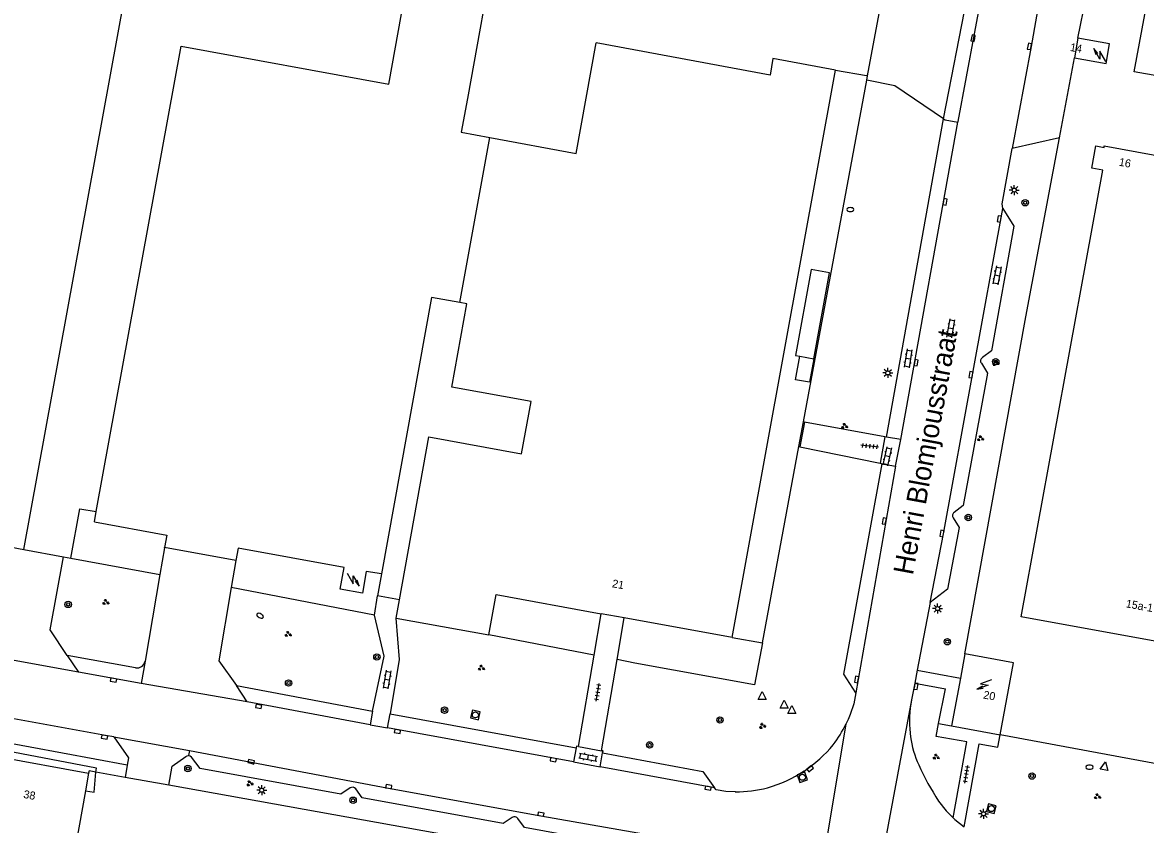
# Model space of a CAD drawing. Extents: x 130998 to 133001, y 398999 to 403002.
# Drawn here: x 132061 to 132201.3, y 399287.6 to 399387.8 of the extents above; entities that cross this region are included whole.
import ezdxf

# ---------------------------------------------------------------- set-up
doc = ezdxf.new("R2010")
doc.units = 0
for name, color, linetype in [('gg-afsc-hekwerk', 7, 'Continuous'), ('gg-anno-huisnummerreeks BGT', 7, 'Continuous'), ('gg-anno-openbare ruimte label', 7, 'Continuous'), ('gg-bbg-bijgebouw', 7, 'Continuous'), ('gg-bbg-gedigitaliseerde bebouwing', 7, 'Continuous'), ('gg-bbg-gedigitaliseerde bijgebouw', 7, 'Continuous'), ('gg-bbg-hoofdgebouw', 7, 'Continuous'), ('gg-bbg-luifel en loopbrug', 7, 'Continuous'), ('gg-bbg-tussenscheiding', 7, 'Continuous'), ('gg-knt-verharding', 7, 'Continuous'), ('gg-knt-verharding nz', 7, 'Continuous'), ('gt-grn-groengrens', 7, 'Continuous'), ('gt-grn-weggrens', 7, 'Continuous'), ('gt-symb-boom', 7, 'Continuous'), ('gt-symb-brandkraan', 7, 'Continuous'), ('gt-symb-groenvak', 7, 'Continuous'), ('gt-symb-klinker verharding', 7, 'Continuous'), ('gt-symb-kolk', 7, 'Continuous'), ('gt-symb-lichtmast', 7, 'Continuous'), ('gt-symb-rioolschacht', 7, 'Continuous'), ('gt-symb-tegel verharding', 7, 'Continuous'), ('gt-symb-trafo symbool', 7, 'Continuous'), ('gt-symb-waterafsluiter', 7, 'Continuous')]:
    doc.layers.add(name, color=color, linetype=linetype)

# ---------------------------------------------------------------- blocks, each defined once
blk = doc.blocks.new('gt0-HSP')
at = {"layer": 'gt-symb-trafo symbool'}
for points in [[(0.77, 0.75), (-0.53, 0), (0.47, 0), (-0.83, -0.75)], [(-0.22, -0.24), (-0.83, -0.75), (-0.08, -0.48)]]:
    blk.add_lwpolyline(points, dxfattribs=at)
blk = doc.blocks.new('gt0-KOLK')
at = {"layer": 'gt-symb-kolk'}
blk.add_lwpolyline([(0, 0), (0.37, 0), (0.37, 0.4), (-0.38, 0.4), (-0.38, 0), (0, 0)], dxfattribs=at)
blk = doc.blocks.new('gt0-GRVAK')
at = {"layer": 'gt-symb-groenvak'}
for p, q in [((-0.11, 0.19), (-0.23, 0.24)), ((-0.18, 0.15), (0.09, 0.15)), ((-0.09, 0.21), (-0.16, 0.32)), ((-0.05, 0.21), (-0.05, 0.39)), ((0, 0.21), (0.06, 0.32)), ((0.01, 0.19), (0.13, 0.24)), ((0.26, -0.05), (0.2, 0.06)), ((0.3, -0.05), (0.3, 0.13)), ((0.35, -0.05), (0.41, 0.06)), ((-0.24, -0.23), (-0.36, -0.18)), ((-0.32, -0.26), (-0.05, -0.26)), ((-0.23, -0.21), (-0.29, -0.09)), ((-0.18, -0.2), (-0.18, -0.02)), ((-0.14, -0.21), (-0.07, -0.09)), ((-0.12, -0.23), (0, -0.18)), ((0.24, -0.07), (0.12, -0.02)), ((0.17, -0.11), (0.44, -0.11)), ((0.37, -0.07), (0.49, -0.02))]:
    blk.add_line(p, q, dxfattribs=at)
blk = doc.blocks.new('gt0-BOOM')
at = {"layer": 'gt-symb-boom'}
for radius in [0.4, 0.2]:
    blk.add_circle((0, 0), radius, dxfattribs=at)
blk = doc.blocks.new('gt0-BR')
at = {"layer": 'gt-symb-brandkraan'}
for centre, radius, start, end in [((-0.24, 0), 0.206, 107.5669, 252.4331), ((0.6, -2.66), 3, 106.892, 107.5669), ((0, -0.69), 0.938, 73.108, 106.892), ((-0.6, -2.66), 3, 72.4331, 73.108), ((0.24, 0), 0.206, 287.567, 72.4331), ((0.6, 2.66), 3, 252.4331, 253.108), ((0, 0.69), 0.938, 253.108, 286.8921), ((-0.6, 2.66), 3, 286.8921, 287.567)]:
    blk.add_arc(centre, radius, start, end, dxfattribs=at)
blk = doc.blocks.new('gt0-WAFSL')
at = {"layer": 'gt-symb-waterafsluiter'}
for p, q in [((-0.5, -0.33), (0, 0.67)), ((0, 0.67), (0.5, -0.33)), ((0.5, -0.33), (-0.5, -0.33))]:
    blk.add_line(p, q, dxfattribs=at)
blk = doc.blocks.new('gt0-KL1')
at = {"layer": 'gt-symb-klinker verharding'}
for p, q in [((-1.15, 0.3), (1.15, 0.3)), ((-1, -0.3), (-1, 0.3)), ((-0.5, 0.3), (-0.5, 0.45)), ((0, -0.3), (0, 0.3)), ((0.5, 0.3), (0.5, 0.45)), ((1, -0.3), (1, 0.3)), ((-1.15, -0.3), (1.15, -0.3)), ((-0.5, -0.45), (-0.5, -0.3)), ((0.5, -0.45), (0.5, -0.3))]:
    blk.add_line(p, q, dxfattribs=at)
blk = doc.blocks.new('gt0-LMAST')
at = {"layer": 'gt-symb-lichtmast'}
for p, q in [((-0.18, 0.17), (-0.45, 0.44)), ((-0.01, 0.25), (-0.01, 0.62)), ((0.17, 0.17), (0.44, 0.44)), ((-0.26, 0), (-0.63, 0)), ((-0.18, -0.18), (-0.45, -0.45)), ((-0.01, -0.25), (-0.01, -0.63)), ((0.44, -0.45), (0.17, -0.18)), ((0.24, 0), (0.62, 0))]:
    blk.add_line(p, q, dxfattribs=at)
blk.add_circle((-0.01, 0), 0.25, dxfattribs=at)
blk = doc.blocks.new('gt0-TEG1')
at = {"layer": 'gt-symb-tegel verharding'}
for p, q in [((-1.12, 0), (1.12, 0)), ((-0.9, -0.25), (-0.9, 0.25)), ((-0.45, -0.25), (-0.45, 0.25)), ((0, -0.25), (0, 0.25)), ((0.45, -0.25), (0.45, 0.25)), ((0.9, -0.25), (0.9, 0.25))]:
    blk.add_line(p, q, dxfattribs=at)
blk = doc.blocks.new('gt0-RS')
at = {"layer": 'gt-symb-rioolschacht'}
blk.add_lwpolyline([(-0.5, -0.5), (0.5, -0.5), (0.5, 0.5), (-0.5, 0.5)], close=True, dxfattribs=at)
blk.add_circle((0, 0), 0.375, dxfattribs=at)

msp = doc.modelspace()

# ---------------------------------------------------------------- linework, layer by layer
at = {"layer": 'gg-afsc-hekwerk'}
for p, q in [((132166.57, 399381.16), (132168.43, 399391.2)), ((132190.55, 399373.4), (132192.42, 399383.41)), ((132162.55, 399381.88), (132166.42, 399381.18)), ((132166.57, 399381.16), (132166.42, 399381.18)), ((132166.47, 399380.63), (132166.57, 399381.16)), ((132158.55, 399337.93), (132166.47, 399380.63)), ((132157.98, 399334.84), (132158.55, 399337.93)), ((132153.43, 399310.31), (132157.98, 399334.84)), ((132078.71, 399322.18), (132078.72, 399322.22)), ((132061.16, 399322), (132066.09, 399321.08)), ((132066.09, 399321.08), (132067.02, 399320.91)), ((132105.83, 399318.93), (132105.33, 399316.19)), ((132108.07, 399315.69), (132105.33, 399316.19)), ((132107.63, 399313.42), (132107.66, 399313.41)), ((132149.65, 399310.99), (132153.43, 399310.31)), ((132215.53, 399292.81), (132183.13, 399298.82)), ((132073.83, 399293.52), (132070.16, 399294.18)), ((132073.83, 399293.52), (132070.16, 399294.18)), ((132079.27, 399292.54), (132073.83, 399293.52)), ((132079.27, 399292.54), (132073.83, 399293.52))]:
    msp.add_line(p, q, dxfattribs=at)
for points in [[(132178.71, 399308.93), (132186.36, 399351.06), (132190.55, 399373.4)], [(132067.02, 399320.91), (132068.14, 399327.08), (132070.2, 399326.71)], [(132070.16, 399294.18), (132069.31, 399294.33), (132069.25, 399294.03)], [(132141.12, 399242.36), (132148.05, 399280.16), (132079.27, 399292.54)], [(132141.12, 399242.36), (132148.05, 399280.16), (132079.27, 399292.54)]]:
    msp.add_lwpolyline(points, dxfattribs=at)
at = {"layer": 'gg-bbg-bijgebouw'}
for p, q in [((132069.97, 399325.43), (132070.2, 399326.71)), ((132087.65, 399320.61), (132078.72, 399322.22))]:
    msp.add_line(p, q, dxfattribs=at)
for points in [[(132069.97, 399325.43), (132079, 399323.77), (132078.72, 399322.22)], [(132105.83, 399318.93), (132103.94, 399319.25), (132103.45, 399316.53), (132100.68, 399317.03), (132101.17, 399319.75), (132087.93, 399322.16), (132087.65, 399320.61)]]:
    msp.add_lwpolyline(points, dxfattribs=at)
at = {"layer": 'gg-bbg-gedigitaliseerde bebouwing'}
for p, q in [((132130.16, 399371.47), (132132.66, 399385.26)), ((132119.39, 399373.45), (132130.16, 399371.47)), ((132116.52, 399352.66), (132115.64, 399352.82))]:
    msp.add_line(p, q, dxfattribs=at)
for points in [[(132123.34, 399333.95), (132124.52, 399340.45), (132114.63, 399342.25), (132116.52, 399352.66)], [(132108.07, 399315.69), (132111.75, 399336.04), (132123.34, 399333.95)]]:
    msp.add_lwpolyline(points, dxfattribs=at)
at = {"layer": 'gg-bbg-gedigitaliseerde bijgebouw'}
for p, q in [((132116.58, 399378.34), (132115.81, 399374.1)), ((132115.81, 399374.1), (132119.39, 399373.45)), ((132112.08, 399353.48), (132105.83, 399318.93)), ((132115.64, 399352.82), (132112.08, 399353.48))]:
    msp.add_line(p, q, dxfattribs=at)
for points in [[(132106.74, 399380.13), (132110.3, 399399.8), (132120.14, 399398.02), (132116.58, 399378.34)], [(132070.2, 399326.71), (132080.79, 399384.86), (132106.74, 399380.13)]]:
    msp.add_lwpolyline(points, dxfattribs=at)
at = {"layer": 'gg-bbg-hoofdgebouw'}
for p, q in [((132192.84, 399385.85), (132192.42, 399383.41)), ((132149.65, 399310.99), (132162.55, 399381.88)), ((132051.67, 399323.76), (132061.16, 399322)), ((132107.66, 399313.41), (132108.07, 399315.69)), ((132136.16, 399313.44), (132133.3, 399313.96)), ((132107.66, 399313.41), (132119.23, 399311.32)), ((132149.65, 399310.99), (132136.16, 399313.44)), ((132178.71, 399308.93), (132178.16, 399305.91)), ((132178.16, 399305.91), (132177.06, 399299.94)), ((132177.06, 399299.94), (132183.13, 399298.82)), ((132055.98, 399296.46), (132069.25, 399294.03)), ((132069.25, 399294.03), (132068.86, 399291.85))]:
    msp.add_line(p, q, dxfattribs=at)
for points in [[(132061.16, 399322), (132073.72, 399390.88), (132079.63, 399389.8), (132085.03, 399419.32)], [(132204.31, 399370.91), (132206.06, 399380.58), (132199.89, 399381.67), (132204.48, 399406.29), (132202.43, 399406.66)], [(132192.42, 399383.41), (132196.38, 399382.7), (132196.81, 399385.16), (132192.84, 399385.85)], [(132162.55, 399381.88), (132154.73, 399383.32), (132154.41, 399381.25), (132132.66, 399385.26)], [(132195.96, 399369.38), (132194.58, 399369.63), (132195.1, 399372.41), (132196.11, 399372.22), (132196.15, 399372.4), (132204.31, 399370.91)], [(132224.47, 399357.45), (132224.26, 399356.43), (132224.11, 399356.46), (132215.28, 399308.21), (132185.77, 399313.58), (132195.96, 399369.38)], [(132119.23, 399311.32), (132120.15, 399316.34), (132133.3, 399313.96)], [(132183.13, 399298.82), (132184.79, 399307.81), (132178.71, 399308.93)], [(132068.86, 399291.85), (132067.27, 399283.06), (132067.53, 399282.99), (132067.96, 399285.45), (132070.17, 399285.04), (132069.12, 399279.02), (132066.61, 399279.44), (132063.3, 399261.37), (132050.3, 399263.74)]]:
    msp.add_lwpolyline(points, dxfattribs=at)
at = {"layer": 'gg-bbg-luifel en loopbrug'}
msp.add_line((132158.09, 399346.12), (132159.87, 399345.8), dxfattribs=at)
for points in [[(132159.87, 399345.8), (132161.81, 399356.55), (132159.52, 399356.97), (132157.58, 399346.22), (132158.09, 399346.12)], [(132159.87, 399345.8), (132159.33, 399342.87), (132157.56, 399343.19), (132158.09, 399346.12)]]:
    msp.add_lwpolyline(points, dxfattribs=at)
at = {"layer": 'gg-bbg-tussenscheiding'}
msp.add_line((132115.64, 399352.82), (132119.39, 399373.45), dxfattribs=at)
at = {"layer": 'gg-knt-verharding'}
for p, q in [((132192.84, 399385.85), (132193.94, 399391.32)), ((132168.95, 399336.02), (132176.05, 399375.79)), ((132190.55, 399373.4), (132184.65, 399372.09)), ((132158.68, 399337.9), (132158.11, 399334.82)), ((132168.72, 399336.06), (132158.68, 399337.9)), ((132158.11, 399334.82), (132168.14, 399332.76)), ((132168.72, 399336.06), (132168.14, 399332.76)), ((132168.95, 399336.02), (132168.72, 399336.06)), ((132170.72, 399335.71), (132168.95, 399336.02)), ((132170.05, 399332.38), (132170.72, 399335.71)), ((132168.14, 399332.76), (132168.38, 399332.7)), ((132168.38, 399332.7), (132170.05, 399332.38)), ((132078.71, 399322.18), (132078.14, 399318.87)), ((132087.65, 399320.61), (132087.07, 399317.23)), ((132078.14, 399318.87), (132076.29, 399308.03)), ((132104.95, 399313.77), (132105.33, 399316.19)), ((132174.4, 399315.38), (132172.77, 399306.89)), ((132132.41, 399308.78), (132133.3, 399313.96)), ((132135.27, 399308.23), (132136.16, 399313.44)), ((132075.09, 399307.2), (132066.56, 399308.76)), ((132130.45, 399297.37), (132132.41, 399308.78)), ((132133.34, 399296.84), (132135.27, 399308.23)), ((132172.77, 399306.89), (132172.48, 399305.3)), ((132172.77, 399306.89), (132178.16, 399305.91)), ((132172.48, 399305.3), (132172.06, 399303.19)), ((132172.48, 399305.3), (132176.3, 399304.56)), ((132087.74, 399305.01), (132104.73, 399301.78)), ((132175.44, 399300.26), (132176.3, 399304.56)), ((132104.73, 399301.78), (132104.44, 399300.09)), ((132106.57, 399299.69), (132106.92, 399301.45)), ((132106.92, 399301.45), (132130.15, 399297.22)), ((132104.44, 399300.09), (132106.57, 399299.69)), ((132130.15, 399297.22), (132129.83, 399295.45)), ((132130.45, 399297.37), (132133.34, 399296.84)), ((132081.87, 399296.86), (132081.74, 399296.23)), ((132133.15, 399294.83), (132133.46, 399296.59)), ((132172.78, 399295.49), (132172.96, 399295.07)), ((132074.07, 399295.03), (132073.83, 399293.52)), ((132129.83, 399295.45), (132133.15, 399294.83))]:
    msp.add_line(p, q, dxfattribs=at)
for points in [[(132176.05, 399375.79), (132169.98, 399379.92), (132166.47, 399380.63)], [(132183.47, 399364.56), (132183.39, 399365.17), (132184.65, 399372.09)], [(132183.47, 399364.56), (132184.85, 399362.36), (132182.06, 399346.78), (132180.92, 399345.95)], [(132180.79, 399345.25), (132181.54, 399344), (132178.53, 399327.49), (132177.4, 399326.62)], [(132165.09, 399304.06), (132163.6, 399306.42), (132168.38, 399332.7)], [(132177.27, 399325.93), (132178.03, 399324.75), (132176.57, 399317.01), (132174.4, 399315.38)], [(132066.56, 399308.76), (132064.45, 399311.93), (132066.09, 399321.08)], [(132087.07, 399317.23), (132085.51, 399308.06), (132087.74, 399305.01)], [(132104.73, 399301.78), (132106.17, 399308.65), (132104.95, 399313.77)], [(132107.63, 399313.42), (132108.05, 399308.25), (132106.92, 399301.45)], [(132165.09, 399304.06), (132164.84, 399302.7), (132164.4, 399301.38), (132164.15, 399300.76), (132163.87, 399300.16)], [(132072.41, 399298.58), (132071.37, 399298.73), (132052.08, 399302.25)], [(132177.27, 399288.47), (132178.96, 399297.95), (132175.12, 399298.64), (132175.44, 399300.26)], [(132072.41, 399298.58), (132074.22, 399295.97), (132074.07, 399295.03)], [(132178.63, 399287.35), (132180.5, 399297.69), (132182.85, 399297.27), (132183.13, 399298.82)], [(132130.45, 399297.37), (132130.19, 399297.41), (132130.15, 399297.22)], [(132079.27, 399292.54), (132079.68, 399294.92), (132081.38, 399296.14), (132081.55, 399296.22), (132081.74, 399296.23)], [(132101.92, 399292.19), (132100.76, 399291.42), (132083.19, 399294.61), (132082.08, 399296.04), (132081.94, 399296.16), (132081.74, 399296.23)], [(132133.46, 399296.59), (132133.52, 399296.81), (132133.34, 399296.84)], [(132133.46, 399296.59), (132145.99, 399294.25), (132147.46, 399292.22)], [(132122.18, 399288.51), (132121.02, 399287.74), (132103.43, 399290.95), (132102.63, 399292.09)], [(132150.05, 399291.71), (132148.84, 399291.77), (132147.64, 399291.96), (132147.46, 399292.22)], [(132175.45, 399290.56), (132176.39, 399289.35), (132177.27, 399288.47)], [(132177.27, 399288.47), (132177.47, 399288.26), (132178.63, 399287.35)], [(132143.58, 399285.58), (132141.18, 399284.05), (132123.7, 399287.26), (132122.87, 399288.38)]]:
    msp.add_lwpolyline(points, dxfattribs=at)
for centre, radius, start, end in [((132181.16, 399345.54), 0.474, 120.6698, 217.9424), ((132177.66, 399326.22), 0.48, 123.0657, 217.2864), ((132075.27, 399308.22), 1.04, 260.2809, 349.2388), ((132186.83, 399300.46), 15.02, 169.5324, 185.3706), ((132149.57, 399307.24), 15.95, 322.8114, 333.6496), ((132184.7, 399300.37), 12.89, 185.8603, 202.2951), ((132149.75, 399307.8), 16.16, 303.3984, 320.8454), ((132149.11, 399308.97), 17.48, 286.5045, 303.0489), ((132201.65, 399307.96), 31.45, 204.1968, 213.5905), ((132102.22, 399291.72), 0.56, 42.161, 122.2085), ((132150.14, 399307.58), 15.87, 269.6475, 284.3506), ((132122.46, 399288.1), 0.494, 33.8358, 124.504)]:
    msp.add_arc(centre, radius, start, end, dxfattribs=at)
at = {"layer": 'gg-knt-verharding nz'}
for p, q in [((132176.05, 399375.79), (132179.31, 399392.56)), ((132170.72, 399335.71), (132177.86, 399375.36)), ((132170.05, 399332.38), (132165.09, 399304.06)), ((132066.56, 399308.76), (132067.97, 399306.65)), ((132076.29, 399308.03), (132075.81, 399305.24)), ((132075.81, 399305.24), (132067.97, 399306.65)), ((132089.07, 399302.95), (132075.81, 399305.24)), ((132089.07, 399302.95), (132087.74, 399305.01)), ((132104.44, 399300.09), (132089.07, 399302.95)), ((132129.83, 399295.45), (132106.57, 399299.69)), ((132072.41, 399298.58), (132081.87, 399296.86)), ((132147.46, 399292.22), (132133.15, 399294.83))]:
    msp.add_line(p, q, dxfattribs=at)
for points in [[(132188.9, 399395.51), (132186.99, 399384.8), (132184.65, 399372.09)], [(132177.86, 399375.36), (132177.87, 399375.46), (132181.02, 399392.25)], [(132176.05, 399375.79), (132176.25, 399375.65), (132177.86, 399375.36)], [(132174.4, 399315.38), (132176.06, 399323.95), (132183.47, 399364.56)], [(132067.97, 399306.65), (132044.79, 399310.86), (132044.11, 399310.93), (132043.97, 399310.96)], [(132081.87, 399296.86), (132106.71, 399292.16), (132125.73, 399288.72), (132143.58, 399285.58)]]:
    msp.add_lwpolyline(points, dxfattribs=at)
at = {"layer": 'gt-grn-groengrens'}
for p, q in [((132158.68, 399337.9), (132158.55, 399337.93)), ((132158.11, 399334.82), (132157.98, 399334.84)), ((132067.02, 399320.91), (132078.14, 399318.87)), ((132104.95, 399313.77), (132087.07, 399317.23)), ((132132.41, 399308.78), (132119.23, 399311.32)), ((132074.07, 399295.03), (132049.62, 399299.57))]:
    msp.add_line(p, q, dxfattribs=at)
for points in [[(132153.43, 399310.31), (132152.46, 399305.06), (132137.48, 399307.8), (132135.27, 399308.23)], [(132070.16, 399294.18), (132070.21, 399294.67), (132055.14, 399297.53), (132054.96, 399296.52)], [(132068.86, 399291.85), (132069.95, 399291.65), (132070.16, 399294.18)]]:
    msp.add_lwpolyline(points, dxfattribs=at)
at = {"layer": 'gt-grn-weggrens'}
for p, q in [((132172.06, 399303.19), (132166.05, 399270.91)), ((132163.87, 399300.16), (132158.95, 399270.91)), ((132175.44, 399300.26), (132177.06, 399299.94))]:
    msp.add_line(p, q, dxfattribs=at)

# ---------------------------------------------------------------- block references
at = {"layer": 'gt-symb-boom'}
for p in [(132186.26, 399365.3), (132182.58, 399345.45), (132179.15, 399325.98), (132066.69, 399315.12), (132176.54, 399310.46), (132105.26, 399308.55), (132094.23, 399305.3), (132113.72, 399301.91), (132148.13, 399300.68), (132139.34, 399297.57), (132081.65, 399294.62), (132187.12, 399293.68), (132102.29, 399290.66)]:
    msp.add_blockref('gt0-BOOM', p, dxfattribs=at)
at = {"layer": 'gt-symb-brandkraan'}
for p in [(132164.42, 399364.44), (132194.3, 399294.79)]:
    msp.add_blockref('gt0-BR', p, dxfattribs=at)
at = {"layer": 'gt-symb-brandkraan', "rotation": -28.281361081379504}
msp.add_blockref('gt0-BR', (132090.67, 399313.7), dxfattribs=at)
at = {"layer": 'gt-symb-groenvak'}
for p in [(132182.58, 399345.26), (132153.43, 399299.94), (132089.37, 399292.75)]:
    msp.add_blockref('gt0-GRVAK', p, dxfattribs=at)
for p, rotation in [((132163.68, 399337.39), -9.905079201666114), ((132180.67, 399335.85), -9.905079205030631), ((132071.37, 399315.39), -9.905079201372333), ((132094.15, 399311.4), -9.905079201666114), ((132118.3, 399307.18), -9.905079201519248), ((132175.12, 399296.06), -9.905079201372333), ((132195.27, 399291.12), -9.905079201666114)]:
    msp.add_blockref('gt0-GRVAK', p, dxfattribs=dict(at, rotation=rotation))
at = {"layer": 'gt-symb-klinker verharding'}
for p, rotation in [((132182.75, 399356.23), -101.00666417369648), ((132176.98, 399349.6), 80.03848340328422), ((132171.64, 399345.85), -99.09480497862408), ((132169.07, 399333.61), 77.82524886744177), ((132106.53, 399305.74), -99.44347491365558), ((132131.66, 399296.03), -10.4330247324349)]:
    msp.add_blockref('gt0-KL1', p, dxfattribs=dict(at, rotation=rotation))
at = {"layer": 'gt-symb-kolk'}
for p, rotation in [((132179.95, 399385.83), 79.80279443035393), ((132186.99, 399384.8), 78.75747429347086), ((132176.05, 399365.44), -100.30997039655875), ((132183.23, 399363.24), 79.6900296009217), ((132172.45, 399345.34), -100.14079314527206), ((132179.69, 399343.79), 79.63367739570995), ((132168.85, 399325.51), 79.925667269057), ((132176.06, 399323.95), 78.99333582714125), ((132072.38, 399305.86), 168.86988891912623), ((132165.39, 399305.71), 79.34163849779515), ((132172.42, 399304.91), -98.34086686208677), ((132090.53, 399302.57), 168.465379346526), ((132071.26, 399298.74), 169.74640197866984), ((132107.85, 399299.44), 169.74640197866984), ((132089.51, 399295.27), -14.064036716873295), ((132127.33, 399295.91), 169.4542656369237), ((132159.53, 399294.45), 39.11608917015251), ((132106.71, 399292.16), -10.25359802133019), ((132146.67, 399292.36), 170.2078537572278), ((132125.73, 399288.72), -10.253598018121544)]:
    msp.add_blockref('gt0-KOLK', p, dxfattribs=dict(at, rotation=rotation))
at = {"layer": 'gt-symb-lichtmast'}
for p in [(132184.9, 399366.88), (132169.11, 399344.04), (132175.32, 399314.6), (132090.88, 399291.91), (132181.07, 399288.96)]:
    msp.add_blockref('gt0-LMAST', p, dxfattribs=at)
at = {"layer": 'gt-symb-rioolschacht'}
for p, rotation in [((132117.57, 399301.32), 77.22875743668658), ((132158.43, 399293.53), 19.39552832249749), ((132182.04, 399289.61), -14.064036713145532)]:
    msp.add_blockref('gt0-RS', p, dxfattribs=dict(at, rotation=rotation))
at = {"layer": 'gt-symb-tegel verharding'}
for p, rotation in [((132166.83, 399334.89), 173.57125224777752), ((132132.86, 399304.13), 80.49998940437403), ((132178.91, 399293.9), 80.49998940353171)]:
    msp.add_blockref('gt0-TEG1', p, dxfattribs=dict(at, rotation=rotation))
at = {"layer": 'gt-symb-trafo symbool'}
for p, rotation in [((132195.57, 399383.72), -90.00000000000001), ((132102.3, 399318.24), 90), ((132181.18, 399305.11), -10.197205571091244)]:
    msp.add_blockref('gt0-HSP', p, dxfattribs=dict(at, rotation=rotation))
at = {"layer": 'gt-symb-waterafsluiter'}
for p in [(132153.42, 399303.58), (132156.13, 399302.51), (132157.09, 399301.81)]:
    msp.add_blockref('gt0-WAFSL', p, dxfattribs=at)
at = {"layer": 'gt-symb-waterafsluiter', "rotation": -10.433024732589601}
msp.add_blockref('gt0-WAFSL', (132196.17, 399294.79), dxfattribs=at)

# ---------------------------------------------------------------- texts
at = {"layer": 'gg-anno-huisnummerreeks BGT'}
for s, rotation, p in [('14', 350.1, (132191.81, 399384.27)), ('16', 349.4, (132197.91, 399369.94)), ('21', 349.7, (132134.59, 399317.28)), ('15a-17', 349.7, (132198.78, 399314.77)), ('20', 349.6, (132180.97, 399303.38)), ('38', 349.6, (132061.04, 399290.96))]:
    msp.add_text(s, height=1, rotation=rotation, dxfattribs=at).set_placement(p)
at = {"layer": 'gg-anno-openbare ruimte label'}
msp.add_text('Henri Blomjousstraat', height=2.5, rotation=79.6, dxfattribs=at).set_placement((132172.22, 399318.7))

doc.saveas('drawing.dxf')
